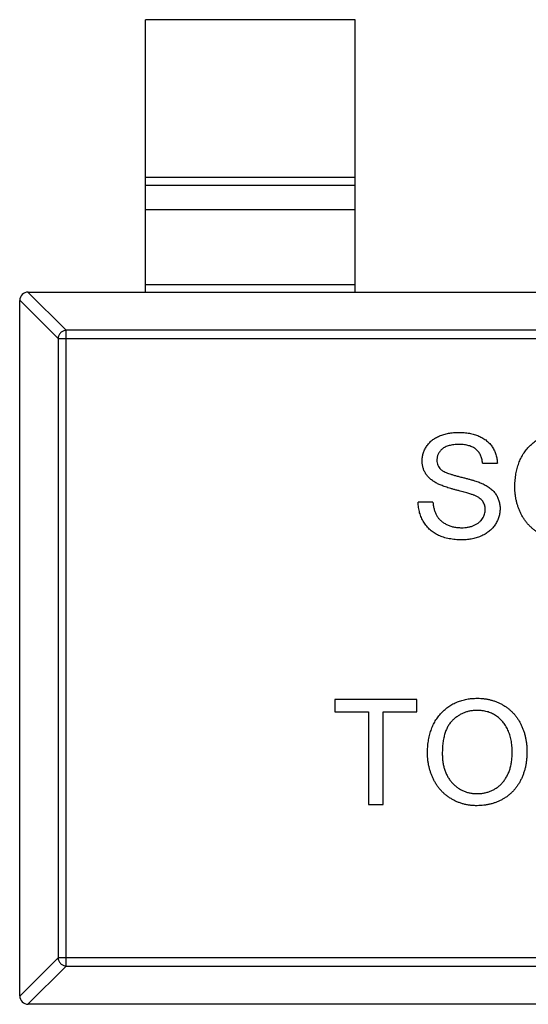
# Model space of a CAD drawing. Header units: millimetres. Extents: x 42 to 554, y 166 to 335.
# Tile 316 of 410: x 496.36 to 497.57, y 201.82 to 204.17. Entities that reach past the tile are written whole.
import ezdxf

# ---------------------------------------------------------------- set-up
doc = ezdxf.new("R2010")
doc.units = ezdxf.units.MM
doc.header["$LTSCALE"] = 30.734
doc.layers.get('0').update_dxf_attribs({"linetype": 'CONTINUOUS'})

msp = doc.modelspace()

# ---------------------------------------------------------------- linework, layer by layer
at = {"linetype": 'Continuous'}
for p, q in [((497.1558, 204.1673), (496.6558, 204.1673)), ((496.6558, 203.5173), (496.6558, 204.1673)), ((497.1558, 203.5173), (497.1558, 204.1673)), ((496.6558, 203.7912), (497.1558, 203.7912)), ((497.1558, 203.7714), (496.6558, 203.7714)), ((497.1558, 203.7133), (496.6558, 203.7133)), ((496.6558, 203.5351), (497.1558, 203.5351)), ((496.3755, 203.5173), (496.4669, 203.4259)), ((496.3758, 203.5173), (499.3358, 203.5173)), ((496.4472, 203.4062), (496.3558, 203.4976)), ((496.3558, 201.8373), (496.3558, 203.4973)), ((499.2447, 203.4259), (496.4669, 203.4259)), ((496.4669, 201.9087), (496.4669, 203.4259)), ((496.4472, 203.4062), (499.2644, 203.4062)), ((496.4472, 203.4062), (496.4472, 201.9284)), ((497.46, 203.1086), (497.4953, 203.1086)), ((497.3414, 203.0157), (497.3062, 203.0157)), ((497.303, 202.5445), (497.1074, 202.5445)), ((497.1074, 202.5445), (497.1074, 202.5157)), ((497.303, 202.5157), (497.303, 202.5445)), ((497.1074, 202.5157), (497.1876, 202.5157)), ((497.1876, 202.5157), (497.1876, 202.2945)), ((497.2228, 202.5157), (497.303, 202.5157)), ((497.2228, 202.2945), (497.2228, 202.5157)), ((497.1876, 202.2945), (497.2228, 202.2945)), ((496.3558, 201.837), (496.4472, 201.9284)), ((499.2644, 201.9284), (496.4472, 201.9284)), ((496.4669, 201.9087), (496.3755, 201.8173)), ((496.4669, 201.9087), (499.2447, 201.9087)), ((499.3358, 201.8173), (496.3758, 201.8173))]:
    msp.add_line(p, q, dxfattribs=at)
for centre, start, end in [((496.3758, 203.4973), 90, 180), ((496.3758, 201.8373), 180, 270)]:
    msp.add_arc(centre, 0.02, start, end, dxfattribs=at)
for points, knots in [([(496.4669, 203.4259), (496.4644, 203.4258), (496.4593, 203.4247), (496.4529, 203.4203), (496.4485, 203.4138), (496.4473, 203.4087), (496.4472, 203.4062)], [0, 0, 0, 0, 0.249032, 0.5, 0.750968, 1, 1, 1, 1]), ([(497.3158, 203.1139), (497.3159, 203.117), (497.3161, 203.1231), (497.3182, 203.1322), (497.3216, 203.1409), (497.3254, 203.1478), (497.3291, 203.153), (497.3322, 203.1568), (497.3356, 203.1603), (497.3394, 203.1635), (497.3434, 203.1665), (497.3477, 203.1693), (497.3524, 203.1717), (497.359, 203.1747), (497.3678, 203.1778), (497.3789, 203.1804), (497.3905, 203.182), (497.3985, 203.1822), (497.4026, 203.1823)], [0, 0, 0, 0, 0.074995, 0.149165, 0.223664, 0.300412, 0.33957, 0.378921, 0.418096, 0.45823, 0.498427, 0.539708, 0.582216, 0.625824, 0.715481, 0.807384, 0.901634, 1, 1, 1, 1]), ([(497.4026, 203.1823), (497.407, 203.1822), (497.4157, 203.182), (497.4282, 203.1804), (497.44, 203.1776), (497.4492, 203.1744), (497.456, 203.1712), (497.4608, 203.1687), (497.4653, 203.1658), (497.4695, 203.1626), (497.4734, 203.1593), (497.4769, 203.1556), (497.4802, 203.1517), (497.4842, 203.1461), (497.4884, 203.1388), (497.492, 203.1292), (497.4945, 203.1191), (497.495, 203.1122), (497.4953, 203.1086)], [0, 0, 0, 0, 0.100475, 0.195644, 0.286083, 0.372983, 0.415026, 0.456052, 0.495939, 0.535566, 0.574087, 0.612519, 0.651081, 0.689513, 0.766237, 0.84235, 0.919974, 1, 1, 1, 1]), ([(497.5369, 203.0508), (497.537, 203.0558), (497.5372, 203.0656), (497.5388, 203.0798), (497.5413, 203.0932), (497.545, 203.1057), (497.5497, 203.1175), (497.5553, 203.1284), (497.5621, 203.1384), (497.5699, 203.1476), (497.5785, 203.1557), (497.5877, 203.1629), (497.5976, 203.1689), (497.608, 203.1739), (497.6191, 203.1777), (497.6308, 203.1803), (497.643, 203.182), (497.6514, 203.1822), (497.6557, 203.1823)], [0, 0, 0, 0, 0.075226, 0.146575, 0.2145, 0.27953, 0.342403, 0.403496, 0.463762, 0.523864, 0.583252, 0.641302, 0.698898, 0.756295, 0.814628, 0.874325, 0.935783, 1, 1, 1, 1]), ([(497.404, 203.1535), (497.4017, 203.1535), (497.3974, 203.1534), (497.3912, 203.1529), (497.3855, 203.152), (497.3802, 203.1508), (497.3753, 203.1493), (497.3709, 203.1475), (497.3671, 203.1452), (497.3636, 203.1426), (497.3607, 203.1398), (497.3581, 203.1368), (497.3559, 203.1338), (497.3541, 203.1305), (497.3527, 203.1271), (497.3518, 203.1236), (497.3511, 203.1199), (497.3511, 203.1175), (497.351, 203.1162)], [0, 0, 0, 0, 0.091511, 0.177143, 0.257108, 0.331198, 0.400592, 0.465625, 0.526973, 0.585443, 0.641399, 0.695044, 0.746782, 0.796959, 0.847545, 0.897439, 0.947649, 1, 1, 1, 1]), ([(497.46, 203.1086), (497.4598, 203.1104), (497.4593, 203.1139), (497.4583, 203.119), (497.4567, 203.1237), (497.4549, 203.1281), (497.4528, 203.1321), (497.4503, 203.1358), (497.4473, 203.1392), (497.4441, 203.1422), (497.4405, 203.1449), (497.4364, 203.1472), (497.432, 203.1491), (497.4272, 203.1507), (497.4219, 203.152), (497.4163, 203.1529), (497.4103, 203.1534), (497.4061, 203.1534), (497.404, 203.1535)], [0, 0, 0, 0, 0.067155, 0.131403, 0.192732, 0.251253, 0.307704, 0.362699, 0.417778, 0.472304, 0.527873, 0.58523, 0.645057, 0.707952, 0.774434, 0.84494, 0.920404, 1, 1, 1, 1]), ([(497.3527, 203.0598), (497.3497, 203.0614), (497.3441, 203.0645), (497.3364, 203.07), (497.33, 203.0761), (497.3248, 203.0828), (497.3207, 203.0899), (497.3179, 203.0976), (497.316, 203.1056), (497.3159, 203.1111), (497.3158, 203.1139)], [0, 0, 0, 0, 0.144805, 0.279512, 0.406394, 0.527502, 0.645393, 0.761885, 0.878942, 1, 1, 1, 1]), ([(497.351, 203.1162), (497.3511, 203.114), (497.3513, 203.1099), (497.3531, 203.1039), (497.3559, 203.0985), (497.3586, 203.0956), (497.36, 203.0941)], [0, 0, 0, 0, 0.262741, 0.509957, 0.753327, 1, 1, 1, 1]), ([(497.36, 203.0941), (497.3609, 203.0934), (497.3628, 203.0917), (497.3664, 203.0896), (497.3708, 203.0874), (497.3761, 203.0852), (497.3823, 203.083), (497.3894, 203.0808), (497.3973, 203.0785), (497.4059, 203.0764), (497.4146, 203.0742), (497.4229, 203.072), (497.4305, 203.07), (497.4374, 203.068), (497.4436, 203.0661), (497.4491, 203.0641), (497.4539, 203.0624), (497.4569, 203.0611), (497.4583, 203.0605)], [0, 0, 0, 0, 0.032743, 0.07241, 0.119611, 0.174673, 0.237345, 0.308352, 0.38763, 0.474784, 0.563332, 0.645136, 0.720203, 0.789134, 0.851497, 0.907331, 0.956969, 1, 1, 1, 1]), ([(497.4398, 203.0322), (497.4389, 203.0325), (497.4369, 203.0333), (497.4335, 203.0344), (497.4294, 203.0358), (497.4247, 203.0372), (497.4192, 203.0388), (497.413, 203.0405), (497.4061, 203.0423), (497.3987, 203.0443), (497.3913, 203.0463), (497.3841, 203.0482), (497.3776, 203.0503), (497.3716, 203.0522), (497.3661, 203.0542), (497.3611, 203.0561), (497.3567, 203.0579), (497.354, 203.0592), (497.3527, 203.0598)], [0, 0, 0, 0, 0.0312, 0.070487, 0.117215, 0.171576, 0.234122, 0.303963, 0.382156, 0.467646, 0.554335, 0.635074, 0.710037, 0.779092, 0.842966, 0.901001, 0.953246, 1, 1, 1, 1]), ([(497.4583, 203.0605), (497.4601, 203.0597), (497.4636, 203.0581), (497.4686, 203.0553), (497.4733, 203.0524), (497.4776, 203.0494), (497.4815, 203.0461), (497.485, 203.0427), (497.4883, 203.0391), (497.4911, 203.0353), (497.4936, 203.0315), (497.4958, 203.0274), (497.4975, 203.0232), (497.4991, 203.0189), (497.5002, 203.0144), (497.5011, 203.0097), (497.5016, 203.005), (497.5016, 203.0017), (497.5017, 203.0001)], [0, 0, 0, 0, 0.074931, 0.147078, 0.216364, 0.282503, 0.346688, 0.408836, 0.469262, 0.528432, 0.587001, 0.644416, 0.702189, 0.759767, 0.81849, 0.877633, 0.93802, 1, 1, 1, 1]), ([(497.6555, 202.9259), (497.6526, 202.926), (497.647, 202.9261), (497.6385, 202.9269), (497.6303, 202.9282), (497.6224, 202.93), (497.6146, 202.9324), (497.6072, 202.9354), (497.5999, 202.9388), (497.5929, 202.9427), (497.5862, 202.9471), (497.58, 202.9519), (497.5741, 202.9571), (497.5687, 202.9628), (497.5636, 202.9687), (497.559, 202.9751), (497.5548, 202.9818), (497.5511, 202.989), (497.5477, 202.9963), (497.5449, 203.0038), (497.5424, 203.0113), (497.5404, 203.019), (497.5388, 203.0269), (497.5378, 203.0348), (497.537, 203.0428), (497.537, 203.0481), (497.5369, 203.0508)], [0, 0, 0, 0, 0.044697, 0.088534, 0.131409, 0.173814, 0.215715, 0.257247, 0.298848, 0.340604, 0.382029, 0.42297, 0.463632, 0.504048, 0.544591, 0.584964, 0.626265, 0.667979, 0.709943, 0.751382, 0.792619, 0.833948, 0.875008, 0.916446, 0.957907, 1, 1, 1, 1]), ([(497.4664, 202.9984), (497.4663, 203.0002), (497.4662, 203.0037), (497.4651, 203.0089), (497.463, 203.0136), (497.4604, 203.018), (497.4567, 203.0221), (497.452, 203.0259), (497.4463, 203.0293), (497.442, 203.0312), (497.4398, 203.0322)], [0, 0, 0, 0, 0.117768, 0.230176, 0.339843, 0.450625, 0.566943, 0.696021, 0.839438, 1, 1, 1, 1]), ([(497.4109, 202.9259), (497.4082, 202.926), (497.4028, 202.926), (497.395, 202.9265), (497.3875, 202.9273), (497.3803, 202.9284), (497.3735, 202.93), (497.367, 202.9318), (497.3608, 202.9338), (497.355, 202.9363), (497.3495, 202.9391), (497.3443, 202.9422), (497.3394, 202.9457), (497.3349, 202.9495), (497.3305, 202.9536), (497.3266, 202.9581), (497.3229, 202.9629), (497.3196, 202.968), (497.3166, 202.9733), (497.3139, 202.9788), (497.3116, 202.9846), (497.3098, 202.9905), (497.3083, 202.9965), (497.3072, 203.0027), (497.3064, 203.0091), (497.3062, 203.0135), (497.3062, 203.0157)], [0, 0, 0, 0, 0.052493, 0.102825, 0.151397, 0.198033, 0.242876, 0.285999, 0.327849, 0.368395, 0.407852, 0.446838, 0.485166, 0.523341, 0.561602, 0.59992, 0.638496, 0.677791, 0.71729, 0.756605, 0.796068, 0.835886, 0.875714, 0.916263, 0.95776, 1, 1, 1, 1]), ([(497.3414, 203.0157), (497.3418, 203.0125), (497.3425, 203.0064), (497.3446, 202.9978), (497.3473, 202.9901), (497.3507, 202.9831), (497.355, 202.9769), (497.3603, 202.9714), (497.3668, 202.9666), (497.374, 202.9624), (497.3821, 202.959), (497.3907, 202.9565), (497.3999, 202.9551), (497.4061, 202.9549), (497.4093, 202.9548)], [0, 0, 0, 0, 0.093796, 0.180188, 0.260363, 0.334847, 0.407093, 0.481448, 0.559271, 0.64227, 0.728586, 0.815978, 0.906035, 1, 1, 1, 1]), ([(497.4093, 202.9548), (497.4121, 202.9548), (497.4177, 202.9549), (497.4256, 202.9562), (497.4331, 202.9579), (497.44, 202.9605), (497.4463, 202.9637), (497.4517, 202.9676), (497.4564, 202.9719), (497.46, 202.9769), (497.4628, 202.9821), (497.4649, 202.9874), (497.4662, 202.9929), (497.4663, 202.9966), (497.4664, 202.9984)], [0, 0, 0, 0, 0.105584, 0.205868, 0.300947, 0.393002, 0.480949, 0.562874, 0.641461, 0.717742, 0.791772, 0.862716, 0.931777, 1, 1, 1, 1]), ([(497.5017, 203.0001), (497.5015, 202.9968), (497.5013, 202.9903), (497.4991, 202.9808), (497.4955, 202.9715), (497.4914, 202.9642), (497.4876, 202.9586), (497.4843, 202.9545), (497.4807, 202.9508), (497.4768, 202.9472), (497.4726, 202.944), (497.4681, 202.9409), (497.4633, 202.9381), (497.4564, 202.9347), (497.4473, 202.9311), (497.4358, 202.9282), (497.4235, 202.9262), (497.4152, 202.926), (497.4109, 202.9259)], [0, 0, 0, 0, 0.074816, 0.148535, 0.223872, 0.301297, 0.340894, 0.38034, 0.420127, 0.45995, 0.500831, 0.541907, 0.584439, 0.62808, 0.717267, 0.80786, 0.901925, 1, 1, 1, 1]), ([(497.3286, 202.4162), (497.3287, 202.4212), (497.3288, 202.431), (497.3304, 202.4452), (497.333, 202.4586), (497.3367, 202.4711), (497.3413, 202.4828), (497.347, 202.4938), (497.3538, 202.5038), (497.3615, 202.5129), (497.3702, 202.5211), (497.3794, 202.5283), (497.3892, 202.5343), (497.3997, 202.5392), (497.4108, 202.543), (497.4224, 202.5457), (497.4347, 202.5474), (497.4431, 202.5476), (497.4473, 202.5477)], [0, 0, 0, 0, 0.075226, 0.146575, 0.2145, 0.27953, 0.342403, 0.403496, 0.463762, 0.523864, 0.583252, 0.641302, 0.698898, 0.756295, 0.814628, 0.874325, 0.935783, 1, 1, 1, 1]), ([(497.4473, 202.5477), (497.4502, 202.5477), (497.4558, 202.5476), (497.464, 202.5468), (497.4721, 202.5455), (497.48, 202.5437), (497.4876, 202.5414), (497.4951, 202.5386), (497.5023, 202.5352), (497.5093, 202.5314), (497.516, 202.5271), (497.5222, 202.5224), (497.5281, 202.5172), (497.5337, 202.5118), (497.5387, 202.5058), (497.5433, 202.4995), (497.5476, 202.4927), (497.5514, 202.4856), (497.5548, 202.4782), (497.5577, 202.4704), (497.5602, 202.4625), (497.5623, 202.4543), (497.5638, 202.4458), (497.565, 202.4371), (497.5656, 202.4282), (497.5657, 202.4222), (497.5658, 202.4191)], [0, 0, 0, 0, 0.043099, 0.085587, 0.126908, 0.167967, 0.20845, 0.249025, 0.289281, 0.33001, 0.370598, 0.410466, 0.450033, 0.489688, 0.529116, 0.569037, 0.609703, 0.650759, 0.692509, 0.734219, 0.776707, 0.819552, 0.863351, 0.907839, 0.953334, 1, 1, 1, 1]), ([(497.4475, 202.5189), (497.4447, 202.5188), (497.4392, 202.5187), (497.431, 202.5175), (497.4232, 202.5157), (497.4156, 202.5131), (497.4083, 202.5097), (497.4014, 202.5056), (497.3947, 202.5008), (497.3884, 202.4952), (497.3825, 202.4888), (497.3775, 202.4812), (497.3733, 202.4727), (497.3698, 202.4633), (497.3671, 202.4528), (497.3652, 202.4413), (497.3641, 202.4289), (497.3639, 202.4203), (497.3638, 202.4158)], [0, 0, 0, 0, 0.055943, 0.110382, 0.164048, 0.216759, 0.269601, 0.323009, 0.377581, 0.433449, 0.490922, 0.550625, 0.613117, 0.679861, 0.751358, 0.828261, 0.910795, 1, 1, 1, 1]), ([(497.5305, 202.4194), (497.5305, 202.4218), (497.5305, 202.4267), (497.5299, 202.4338), (497.5292, 202.4408), (497.5281, 202.4475), (497.5266, 202.4539), (497.5249, 202.4601), (497.5229, 202.4661), (497.5205, 202.4718), (497.5179, 202.4772), (497.5149, 202.4824), (497.5116, 202.4872), (497.5082, 202.4917), (497.5043, 202.4959), (497.5002, 202.4998), (497.4957, 202.5033), (497.491, 202.5066), (497.4861, 202.5095), (497.4811, 202.512), (497.4759, 202.5142), (497.4705, 202.5158), (497.4649, 202.5172), (497.4593, 202.5182), (497.4535, 202.5187), (497.4495, 202.5188), (497.4475, 202.5189)], [0, 0, 0, 0, 0.050852, 0.099752, 0.147438, 0.194086, 0.239171, 0.28334, 0.326577, 0.368936, 0.410572, 0.451051, 0.490877, 0.530044, 0.568937, 0.607578, 0.64642, 0.685679, 0.724799, 0.763513, 0.802173, 0.84074, 0.879649, 0.919071, 0.959098, 1, 1, 1, 1]), ([(497.4472, 202.2913), (497.4443, 202.2914), (497.4386, 202.2914), (497.4302, 202.2923), (497.422, 202.2936), (497.414, 202.2954), (497.4063, 202.2978), (497.3988, 202.3008), (497.3915, 202.3041), (497.3846, 202.3081), (497.3779, 202.3125), (497.3716, 202.3173), (497.3657, 202.3225), (497.3603, 202.3282), (497.3553, 202.3341), (497.3507, 202.3405), (497.3465, 202.3472), (497.3427, 202.3544), (497.3394, 202.3617), (497.3366, 202.3692), (497.3341, 202.3767), (497.3321, 202.3844), (497.3305, 202.3922), (497.3294, 202.4001), (497.3287, 202.4081), (497.3286, 202.4135), (497.3286, 202.4162)], [0, 0, 0, 0, 0.044697, 0.088534, 0.131409, 0.173814, 0.215715, 0.257247, 0.298848, 0.340604, 0.382029, 0.42297, 0.463632, 0.504048, 0.544591, 0.584964, 0.626265, 0.667979, 0.709943, 0.751382, 0.792619, 0.833948, 0.875008, 0.916446, 0.957907, 1, 1, 1, 1]), ([(497.3638, 202.4158), (497.3639, 202.4122), (497.364, 202.4052), (497.3652, 202.3949), (497.367, 202.3852), (497.3696, 202.3761), (497.373, 202.3676), (497.377, 202.3597), (497.3819, 202.3524), (497.3874, 202.3457), (497.3935, 202.3397), (497.4, 202.3344), (497.4069, 202.3301), (497.4142, 202.3264), (497.4219, 202.3236), (497.4299, 202.3216), (497.4384, 202.3204), (497.4441, 202.3202), (497.447, 202.3202)], [0, 0, 0, 0, 0.075964, 0.148125, 0.217201, 0.2833, 0.347202, 0.4093, 0.470426, 0.531588, 0.591739, 0.650258, 0.707303, 0.764208, 0.821148, 0.879119, 0.938423, 1, 1, 1, 1]), ([(497.447, 202.3202), (497.45, 202.3202), (497.4558, 202.3204), (497.4644, 202.3216), (497.4725, 202.3237), (497.4803, 202.3264), (497.4876, 202.3302), (497.4945, 202.3346), (497.501, 202.3399), (497.5071, 202.3459), (497.5126, 202.3528), (497.5175, 202.3602), (497.5215, 202.3685), (497.5249, 202.3773), (497.5274, 202.3869), (497.5292, 202.3971), (497.5303, 202.408), (497.5305, 202.4155), (497.5305, 202.4194)], [0, 0, 0, 0, 0.061055, 0.119545, 0.176806, 0.232956, 0.288583, 0.344667, 0.401662, 0.46054, 0.520477, 0.581213, 0.643431, 0.707961, 0.775371, 0.846414, 0.921152, 1, 1, 1, 1]), ([(497.5658, 202.4191), (497.5657, 202.416), (497.5656, 202.4099), (497.5649, 202.4008), (497.5637, 202.392), (497.5621, 202.3834), (497.5599, 202.3751), (497.5573, 202.367), (497.5542, 202.3592), (497.5507, 202.3517), (497.5467, 202.3445), (497.5422, 202.3377), (497.5374, 202.3314), (497.5323, 202.3254), (497.5266, 202.32), (497.5206, 202.3151), (497.5142, 202.3105), (497.5074, 202.3065), (497.5004, 202.303), (497.4932, 202.2999), (497.4859, 202.2972), (497.4784, 202.295), (497.4708, 202.2934), (497.463, 202.2922), (497.4552, 202.2915), (497.4499, 202.2914), (497.4472, 202.2913)], [0, 0, 0, 0, 0.04756, 0.093962, 0.139112, 0.183626, 0.227457, 0.270703, 0.313611, 0.35626, 0.398366, 0.439557, 0.480045, 0.519888, 0.559658, 0.599421, 0.639208, 0.679668, 0.72002, 0.759859, 0.79956, 0.839199, 0.878956, 0.918794, 0.959083, 1, 1, 1, 1]), ([(496.4472, 201.9284), (496.4473, 201.9259), (496.4485, 201.9208), (496.4529, 201.9144), (496.4593, 201.91), (496.4644, 201.9088), (496.4669, 201.9087)], [0, 0, 0, 0, 0.249032, 0.5, 0.750968, 1, 1, 1, 1])]:
    msp.add_open_spline(points, degree=3, knots=knots, dxfattribs=at)

doc.saveas('drawing.dxf')
